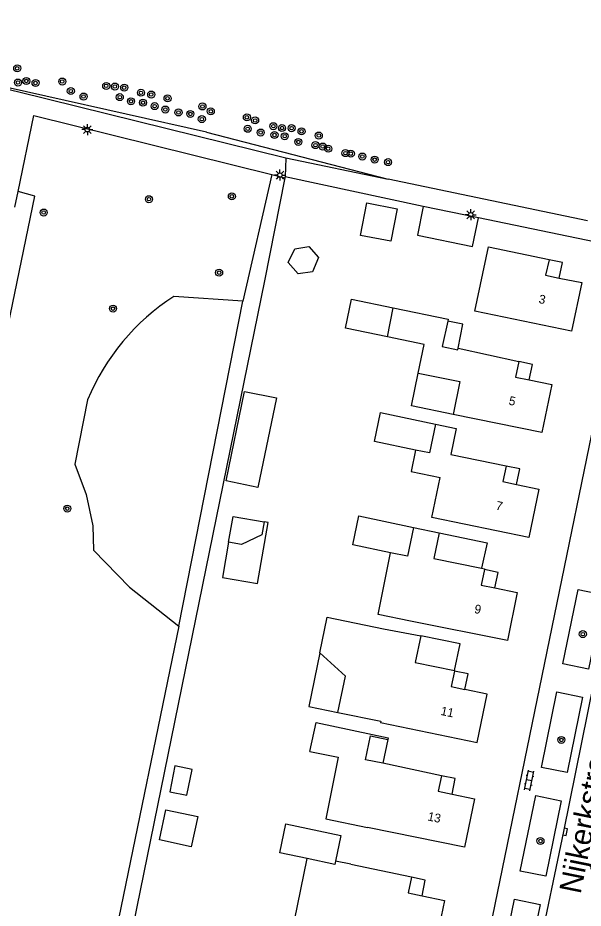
# Model space of a CAD drawing. Extents: x 124000 to 128010, y 398999 to 403000.
# Drawn here: x 127891.6 to 127956.1, y 399596.3 to 399697.7 of the extents above; entities that cross this region are included whole.
import ezdxf

# ---------------------------------------------------------------- set-up
doc = ezdxf.new("R2010")
doc.units = 0
for name, color, linetype in [('gg-afsc-hekwerk', 7, 'Continuous'), ('gg-anno-huisnummerreeks BGT', 7, 'Continuous'), ('gg-anno-openbare ruimte label', 7, 'Continuous'), ('gg-bbg-bijgebouw', 7, 'Continuous'), ('gg-bbg-gedigitaliseerde bebouwing', 7, 'Continuous'), ('gg-bbg-gedigitaliseerde bijgebouw', 7, 'Continuous'), ('gg-bbg-hoofdgebouw', 7, 'Continuous'), ('gg-bbg-luifel en loopbrug', 7, 'Continuous'), ('gg-bbg-onder overbouw', 7, 'Continuous'), ('gg-bbg-pand overbouw', 7, 'Continuous'), ('gg-bbg-tussenscheiding', 7, 'Continuous'), ('gg-knt-verharding', 7, 'Continuous'), ('gt-bbg-plantopografie pand', 7, 'Continuous'), ('gt-grn-groengrens', 7, 'Continuous'), ('gt-grn-groengrens NZ', 7, 'Continuous'), ('gt-grn-weggrens', 7, 'Continuous'), ('gt-symb-boom', 7, 'Continuous'), ('gt-symb-klinker verharding', 7, 'Continuous'), ('gt-symb-kolk', 7, 'Continuous'), ('gt-symb-lichtmast', 7, 'Continuous')]:
    doc.layers.add(name, color=color, linetype=linetype)

# ---------------------------------------------------------------- blocks, each defined once
blk = doc.blocks.new('gt0-BOOM')
at = {"layer": 'gt-symb-boom'}
for radius in [0.4, 0.2]:
    blk.add_circle((0, 0), radius, dxfattribs=at)
blk = doc.blocks.new('gt0-KOLK')
at = {"layer": 'gt-symb-kolk'}
blk.add_lwpolyline([(0, 0), (0.38, 0), (0.38, 0.4), (-0.38, 0.4), (-0.38, 0), (0, 0)], dxfattribs=at)
blk = doc.blocks.new('gt0-KL1')
at = {"layer": 'gt-symb-klinker verharding'}
for p, q in [((-1.15, 0.3), (1.15, 0.3)), ((-1, -0.3), (-1, 0.3)), ((-0.5, 0.3), (-0.5, 0.45)), ((0, -0.3), (0, 0.3)), ((0.5, 0.3), (0.5, 0.45)), ((1, -0.3), (1, 0.3)), ((-1.15, -0.3), (1.15, -0.3)), ((-0.5, -0.45), (-0.5, -0.3)), ((0.5, -0.45), (0.5, -0.3))]:
    blk.add_line(p, q, dxfattribs=at)
blk = doc.blocks.new('gt0-LMAST')
at = {"layer": 'gt-symb-lichtmast'}
for p, q in [((-0.18, 0.17), (-0.45, 0.44)), ((-0.01, 0.25), (-0.01, 0.62)), ((0.17, 0.17), (0.44, 0.44)), ((-0.26, 0), (-0.63, 0)), ((-0.18, -0.18), (-0.45, -0.45)), ((-0.01, -0.25), (-0.01, -0.63)), ((0.44, -0.45), (0.17, -0.18)), ((0.24, 0), (0.62, 0))]:
    blk.add_line(p, q, dxfattribs=at)
blk.add_circle((-0.01, 0), 0.25, dxfattribs=at)

msp = doc.modelspace()

# ---------------------------------------------------------------- linework, layer by layer
at = {"layer": 'gg-afsc-hekwerk'}
for p, q in [((127913.16, 399684.66), (127933.84, 399679.32)), ((127922.09, 399679.56), (127922.07, 399679.47)), ((127937.85, 399676.21), (127922.09, 399679.56)), ((127956.56, 399674.56), (127933.84, 399679.32)), ((127960.77, 399671.47), (127944.13, 399674.91))]:
    msp.add_line(p, q, dxfattribs=at)
msp.add_lwpolyline([(127913.16, 399684.66), (127885.62, 399690.82), (127885.73, 399691.24)], dxfattribs=at)
at = {"layer": 'gg-bbg-bijgebouw'}
for p, q in [((127944.13, 399674.91), (127937.85, 399676.21)), ((127924.63, 399601.95), (127921.49, 399602.61))]:
    msp.add_line(p, q, dxfattribs=at)
for points in [[(127937.85, 399676.21), (127937.18, 399672.93), (127943.45, 399671.63), (127944.13, 399674.91)], [(127936.97, 399648.46), (127932.29, 399649.43), (127932.98, 399652.72), (127939.25, 399651.41)], [(127934.12, 399636.78), (127929.82, 399637.67), (127930.51, 399640.96), (127936.74, 399639.65)], [(127921.49, 399602.61), (127922.18, 399605.91), (127928.46, 399604.58), (127927.84, 399601.67)]]:
    msp.add_lwpolyline(points, dxfattribs=at)
at = {"layer": 'gg-bbg-gedigitaliseerde bebouwing'}
for p, q in [((127937.28, 399657.23), (127937.96, 399660.49)), ((127951.35, 399650.45), (127941.27, 399652.52)), ((127936.74, 399639.65), (127939.66, 399639.04)), ((127939.66, 399639.04), (127939.06, 399636.11)), ((127928.12, 399618.58), (127928.97, 399622.73)), ((127929.59, 399601.32), (127927.84, 399601.67))]:
    msp.add_line(p, q, dxfattribs=at)
for points in [[(127937.28, 399657.23), (127942.03, 399656.26), (127941.27, 399652.52)], [(127939.25, 399651.41), (127941.6, 399650.91), (127941, 399647.97)], [(127936.97, 399648.46), (127936.47, 399646.01), (127939.79, 399645.34)], [(127936.4, 399628.99), (127932.69, 399629.75), (127934.12, 399636.78)], [(127924.93, 399614.16), (127928.14, 399613.5), (127926.73, 399606.47), (127931.5, 399605.49)], [(127928.08, 399593.93), (127923.17, 399594.91), (127924.63, 399601.95)]]:
    msp.add_lwpolyline(points, dxfattribs=at)
at = {"layer": 'gg-bbg-gedigitaliseerde bijgebouw'}
for points in [[(127923.2, 399671.39), (127924.81, 399671.62), (127925.91, 399670.4), (127925.23, 399668.76), (127923.6, 399668.53), (127922.45, 399669.81), (127923.2, 399671.39)], [(127915.65, 399637.96), (127916.17, 399640.91), (127919.7, 399640.29)], [(127919.7, 399640.29), (127919.44, 399638.81), (127917.13, 399637.7), (127915.65, 399637.96)], [(127909.55, 399612.5), (127908.95, 399609.56), (127910.91, 399609.16), (127911.51, 399612.1), (127909.55, 399612.5)], [(127908.52, 399607.5), (127912.14, 399606.73), (127911.41, 399603.31), (127907.79, 399604.08), (127908.52, 399607.5)]]:
    msp.add_lwpolyline(points, dxfattribs=at)
at = {"layer": 'gg-bbg-hoofdgebouw'}
for p, q in [((127933.76, 399661.37), (127934.43, 399664.65)), ((127937.96, 399660.49), (127933.76, 399661.37)), ((127941.82, 399660.05), (127948.72, 399658.54)), ((127939.06, 399636.11), (127944.5, 399635.01)), ((127926.06, 399625.36), (127928.97, 399622.73)), ((127941.41, 399623.36), (127941.4, 399623.3)), ((127939.93, 399611.39), (127933.24, 399612.8))]:
    msp.add_line(p, q, dxfattribs=at)
for points in [[(127953.35, 399668.04), (127955.9, 399667.52), (127954.75, 399661.98), (127943.74, 399664.26), (127945.28, 399671.61), (127952.2, 399670.17), (127952.19, 399670.12)], [(127934.43, 399664.65), (127940.7, 399663.38), (127940.65, 399663.13)], [(127940.65, 399663.13), (127940.01, 399660.24), (127941.78, 399659.86), (127941.82, 399660.05)], [(127949.93, 399656.46), (127952.48, 399655.94), (127951.35, 399650.45)], [(127941, 399647.97), (127947.28, 399646.67), (127947.28, 399646.64)], [(127948.48, 399644.55), (127951.02, 399644.01), (127949.86, 399638.52), (127938.84, 399640.77), (127939.79, 399645.34)], [(127944.5, 399635.01), (127944.83, 399634.94), (127944.81, 399634.86)], [(127946.01, 399632.77), (127948.55, 399632.25), (127947.43, 399626.77), (127936.4, 399628.99)], [(127926.06, 399625.36), (127926.89, 399629.45), (127933.32, 399628.11), (127937.55, 399627.31)], [(127937.55, 399627.31), (127936.92, 399624.29), (127941.41, 399623.36)], [(127928.12, 399618.58), (127933, 399617.59), (127932.97, 399617.45), (127943.99, 399615.16), (127945.14, 399620.69), (127942.6, 399621.22)], [(127924.93, 399614.16), (127925.63, 399617.45), (127933.85, 399615.71), (127933.81, 399615.51)], [(127933.24, 399612.8), (127931.27, 399613.21), (127931.85, 399615.92), (127933.81, 399615.51)], [(127941.13, 399609.3), (127943.68, 399608.77), (127942.53, 399603.27), (127931.5, 399605.49)], [(127929.59, 399601.32), (127936.52, 399599.89), (127936.5, 399599.82)], [(127937.71, 399597.73), (127940.25, 399597.2), (127939.11, 399591.73), (127928.08, 399593.93)]]:
    msp.add_lwpolyline(points, dxfattribs=at)
at = {"layer": 'gg-bbg-luifel en loopbrug'}
msp.add_line((127933.81, 399615.51), (127933.24, 399612.8), dxfattribs=at)
for points in [[(127934.86, 399675.94), (127934.16, 399672.23), (127930.7, 399672.88), (127931.4, 399676.6), (127934.86, 399675.94)], [(127933.76, 399661.37), (127928.98, 399662.35), (127929.65, 399665.63), (127934.43, 399664.65)], [(127941.82, 399660.05), (127942.37, 399662.78), (127940.65, 399663.13)], [(127941.27, 399652.52), (127936.51, 399653.49), (127937.28, 399657.23)], [(127915.65, 399637.96), (127914.95, 399633.96), (127918.94, 399633.26), (127920.17, 399640.21), (127919.7, 399640.29)], [(127939.66, 399639.04), (127945.11, 399637.9), (127944.5, 399635.01)], [(127941.41, 399623.36), (127942.04, 399626.39), (127937.55, 399627.31)], [(127926.06, 399625.36), (127924.81, 399619.26), (127928.12, 399618.58)]]:
    msp.add_lwpolyline(points, dxfattribs=at)
at = {"layer": 'gg-bbg-onder overbouw'}
for points in [[(127952.19, 399670.12), (127951.79, 399668.37), (127953.35, 399668.04)], [(127948.72, 399658.54), (127948.36, 399656.78), (127949.93, 399656.46)], [(127947.28, 399646.64), (127946.91, 399644.88), (127948.48, 399644.55)], [(127944.81, 399634.86), (127944.44, 399633.09), (127946.01, 399632.77)], [(127941.4, 399623.3), (127941.03, 399621.55), (127942.6, 399621.22)], [(127939.93, 399611.39), (127939.56, 399609.62), (127941.13, 399609.3)], [(127936.5, 399599.82), (127936.14, 399598.06), (127937.71, 399597.73)]]:
    msp.add_lwpolyline(points, dxfattribs=at)
at = {"layer": 'gg-bbg-pand overbouw'}
for points in [[(127953.35, 399668.04), (127953.72, 399669.8), (127952.19, 399670.12)], [(127949.93, 399656.46), (127950.29, 399658.22), (127948.72, 399658.54)], [(127948.48, 399644.55), (127948.85, 399646.31), (127947.28, 399646.64)], [(127946.01, 399632.77), (127946.37, 399634.54), (127944.81, 399634.86)], [(127942.6, 399621.22), (127942.96, 399622.98), (127941.4, 399623.3)], [(127941.13, 399609.3), (127941.5, 399611.06), (127939.93, 399611.39)], [(127937.71, 399597.73), (127938.07, 399599.49), (127936.5, 399599.82)]]:
    msp.add_lwpolyline(points, dxfattribs=at)
at = {"layer": 'gg-bbg-tussenscheiding'}
for points in [[(127939.25, 399651.41), (127938.56, 399648.13), (127936.97, 399648.46)], [(127936.74, 399639.65), (127936.05, 399636.37), (127934.12, 399636.78)], [(127927.84, 399601.67), (127927.76, 399601.29), (127924.63, 399601.95)]]:
    msp.add_lwpolyline(points, dxfattribs=at)
at = {"layer": 'gg-knt-verharding'}
for p, q in [((127920.58, 399679.84), (127922.07, 399679.47)), ((127891.29, 399676.13), (127891.66, 399677.91)), ((127961.33, 399671.35), (127944.46, 399589.25))]:
    msp.add_line(p, q, dxfattribs=at)
for points in [[(127922.2, 399681.7), (127891.6, 399689.26), (127855.56, 399697.67)], [(127891.66, 399677.91), (127893.45, 399686.55), (127920.58, 399679.84)], [(127933.84, 399679.32), (127933.83, 399679.26), (127922.2, 399681.7)], [(127963.9, 399654.26), (127958.62, 399628.69), (127953.81, 399605.03), (127950.9, 399591.07)], [(127955.49, 399632.59), (127958.43, 399631.98), (127956.68, 399623.51), (127953.74, 399624.11), (127955.49, 399632.59)], [(127953.08, 399620.93), (127955.99, 399620.34), (127954.25, 399611.75), (127951.33, 399612.34), (127953.08, 399620.93)], [(127950.66, 399609.13), (127953.58, 399608.53), (127951.82, 399599.94), (127948.9, 399600.54), (127950.66, 399609.13)], [(127946.5, 399588.83), (127948.25, 399597.33), (127951.16, 399596.73), (127949.41, 399588.24)]]:
    msp.add_lwpolyline(points, dxfattribs=at)
at = {"layer": 'gt-bbg-plantopografie pand'}
msp.add_lwpolyline([(127917.49, 399655.14), (127921.11, 399654.4), (127919.01, 399644.21), (127915.38, 399644.96), (127917.49, 399655.14)], dxfattribs=at)
at = {"layer": 'gt-grn-groengrens'}
for p, q in [((127920.58, 399679.84), (127917.27, 399665.41)), ((127917.27, 399665.41), (127909.42, 399665.95)), ((127909.97, 399628.43), (127917.27, 399665.41)), ((127909.97, 399628.43), (127902.25, 399590.93))]:
    msp.add_line(p, q, dxfattribs=at)
for points in [[(127922.07, 399679.47), (127919.74, 399667.74), (127895.74, 399550.12), (127893.22, 399537.97)], [(127899.59, 399654.18), (127898.13, 399646.87), (127899.42, 399643.4), (127900.19, 399639.85), (127900.28, 399637.05), (127904.35, 399632.86), (127909.97, 399628.43)]]:
    msp.add_lwpolyline(points, dxfattribs=at)
msp.add_arc((127923.37, 399644.29), 25.76, 122.778, 157.4032, dxfattribs=at)
at = {"layer": 'gt-grn-groengrens NZ'}
msp.add_lwpolyline([(127861.05, 399544.59), (127868.49, 399556.09), (127893.59, 399677.38), (127891.66, 399677.91)], dxfattribs=at)
at = {"layer": 'gt-grn-weggrens'}
msp.add_line((127922.2, 399681.7), (127922.09, 399679.56), dxfattribs=at)

# ---------------------------------------------------------------- block references
at = {"layer": 'gt-symb-boom'}
for p in [(127891.57, 399691.93), (127892.61, 399690.48), (127896.7, 399690.42), (127891.65, 399690.3), (127893.66, 399690.26), (127901.71, 399689.92), (127902.7, 399689.85), (127903.76, 399689.73), (127897.68, 399689.33), (127899.13, 399688.71), (127903.26, 399688.64), (127905.67, 399689.14), (127906.84, 399688.94), (127908.7, 399688.5), (127904.53, 399688.17), (127905.9, 399688.01), (127907.23, 399687.62), (127912.68, 399687.58), (127908.45, 399687.23), (127909.95, 399686.9), (127911.29, 399686.73), (127913.63, 399687.03), (127917.74, 399686.34), (127912.61, 399686.14), (127918.68, 399685.99), (127920.76, 399685.33), (127917.84, 399685.04), (127919.32, 399684.61), (127920.89, 399684.34), (127921.74, 399685.12), (127922.84, 399685.11), (127923.97, 399684.74), (127922.06, 399684.19), (127923.6, 399683.54), (127925.94, 399684.27), (127925.56, 399683.18), (127926.39, 399683.02), (127927.01, 399682.77), (127928.98, 399682.27), (127929.59, 399682.2), (127930.9, 399681.88), (127932.3, 399681.53), (127933.83, 399681.24), (127916.03, 399677.34), (127906.58, 399677.02), (127894.59, 399675.5), (127914.58, 399668.66), (127902.49, 399664.57), (127897.27, 399641.8), (127956.03, 399627.51), (127953.58, 399615.46), (127951.2, 399603.96)]:
    msp.add_blockref('gt0-BOOM', p, dxfattribs=at)
at = {"layer": 'gt-symb-klinker verharding', "rotation": 78.52151796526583}
msp.add_blockref('gt0-KL1', (127949.91, 399610.85), dxfattribs=at)
at = {"layer": 'gt-symb-kolk', "rotation": -101.42232107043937}
msp.add_blockref('gt0-KOLK', (127953.81, 399605.03), dxfattribs=at)
at = {"layer": 'gt-symb-lichtmast'}
for p in [(127899.57, 399684.94), (127921.52, 399679.77), (127943.26, 399675.25)]:
    msp.add_blockref('gt0-LMAST', p, dxfattribs=at)

# ---------------------------------------------------------------- texts
at = {"layer": 'gg-anno-huisnummerreeks BGT'}
for s, rotation, p in [('3', 348.3, (127950.94, 399665.21)), ('5', 348.4, (127947.53, 399653.64)), ('7', 348, (127946.05, 399641.7)), ('9', 348.4, (127943.6, 399629.93)), ('11', 348.2, (127939.77, 399618.32)), ('13', 348.2, (127938.28, 399606.31))]:
    msp.add_text(s, height=1, rotation=rotation, dxfattribs=at).set_placement(p)
at = {"layer": 'gg-anno-openbare ruimte label'}
msp.add_text('Nijkerkstraat', height=2.5, rotation=78.6, dxfattribs=at).set_placement((127955.77, 399597.84))

doc.saveas('drawing.dxf')
